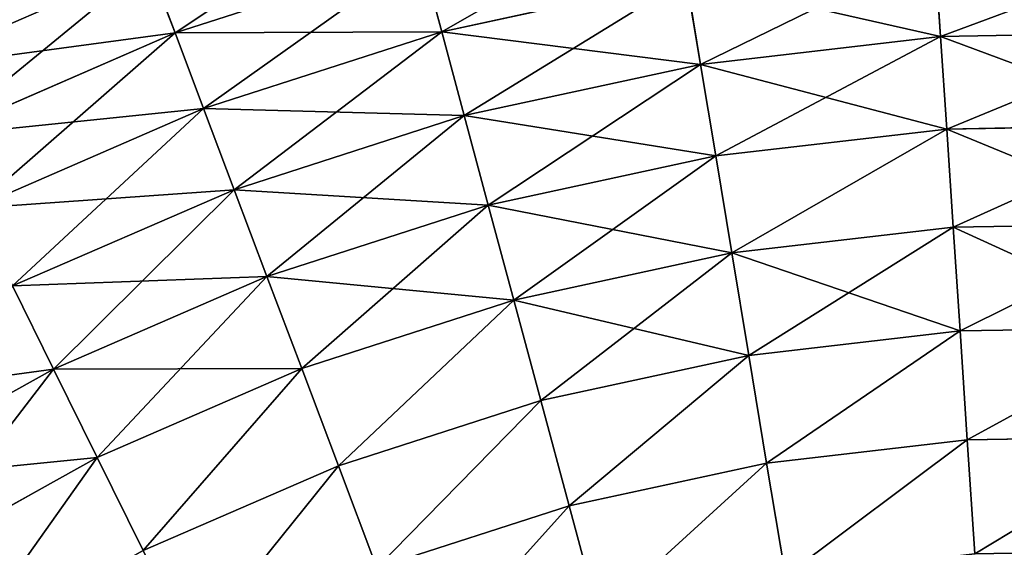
# Model space of a CAD drawing. Extents: x 5 to 965, y 4 to 104.
# Tile 377 of 656: x 468 to 484, y 85 to 94. Entities that reach past the tile are written whole.
import ezdxf

# ---------------------------------------------------------------- set-up
doc = ezdxf.new("R2010")
doc.units = 0
doc.layers.get('0').update_dxf_attribs({"color": 13, "linetype": 'CONTINUOUS'})

# ---------------------------------------------------------------- blocks, each defined once
blk = doc.blocks.new('COMPONENT_4')
for p, q in [((38.843, 91.382, 24.235), (34.838, 90.092, 24.235)), ((38.843, 91.382, 75.645), (34.838, 90.092, 75.645)), ((39.184, 90.113, 22.161), (38.843, 91.382, 24.235)), ((39.184, 90.113, 77.718), (38.843, 91.382, 75.645)), ((47.316, 90.035, 20.155), (47.222, 91.447, 22.161)), ((47.222, 91.447, 77.718), (47.316, 90.035, 79.725)), ((34.838, 90.092, 24.235), (34.411, 91.225, 26.37)), ((34.838, 90.092, 75.645), (34.411, 91.225, 73.51)), ((43.171, 90.977, 22.161), (39.184, 90.113, 22.161)), ((43.171, 90.977, 77.718), (39.184, 90.113, 77.718)), ((43.402, 89.581, 20.155), (43.171, 90.977, 22.161)), ((43.171, 90.977, 77.718), (43.402, 89.581, 79.725)), ((34.838, 90.092, 24.235), (30.979, 88.415, 24.235)), ((34.838, 90.092, 75.645), (30.979, 88.415, 75.645)), ((35.302, 88.862, 22.161), (34.838, 90.092, 24.235)), ((35.302, 88.862, 77.718), (34.838, 90.092, 75.645)), ((39.184, 90.113, 22.161), (35.302, 88.862, 22.161)), ((39.184, 90.113, 77.718), (35.302, 88.862, 77.718)), ((39.552, 88.747, 20.155), (39.184, 90.113, 22.161)), ((39.552, 88.747, 79.725), (39.184, 90.113, 77.718)), ((51.255, 90.103, 20.155), (47.316, 90.035, 20.155)), ((51.255, 90.103, 79.725), (47.316, 90.035, 79.725)), ((47.316, 90.035, 20.155), (43.402, 89.581, 20.155)), ((47.316, 90.035, 79.725), (43.402, 89.581, 79.725)), ((47.416, 88.527, 18.22), (47.316, 90.035, 20.155)), ((47.316, 90.035, 79.725), (47.416, 88.527, 81.659)), ((43.402, 89.581, 20.155), (39.552, 88.747, 20.155)), ((43.402, 89.581, 79.725), (39.552, 88.747, 79.725)), ((43.65, 88.09, 18.22), (43.402, 89.581, 20.155)), ((43.402, 89.581, 79.725), (43.65, 88.09, 81.659)), ((35.302, 88.862, 22.161), (31.561, 87.237, 22.161)), ((35.302, 88.862, 77.718), (31.561, 87.237, 77.718)), ((35.802, 87.538, 20.155), (35.302, 88.862, 22.161)), ((35.802, 87.538, 79.725), (35.302, 88.862, 77.718)), ((39.552, 88.747, 20.155), (35.802, 87.538, 20.155)), ((39.552, 88.747, 79.725), (35.802, 87.538, 79.725)), ((39.944, 87.287, 18.22), (39.552, 88.747, 20.155)), ((39.944, 87.287, 81.659), (39.552, 88.747, 79.725)), ((47.416, 88.527, 18.22), (43.65, 88.09, 18.22)), ((47.416, 88.527, 81.659), (43.65, 88.09, 81.659)), ((51.207, 88.592, 18.22), (47.416, 88.527, 18.22)), ((51.207, 88.592, 81.659), (47.416, 88.527, 81.659)), ((47.522, 86.925, 16.362), (47.416, 88.527, 18.22)), ((47.416, 88.527, 81.659), (47.522, 86.925, 83.518)), ((43.65, 88.09, 18.22), (39.944, 87.287, 18.22)), ((43.65, 88.09, 81.659), (39.944, 87.287, 81.659)), ((43.912, 86.507, 16.362), (43.65, 88.09, 18.22)), ((43.65, 88.09, 81.659), (43.912, 86.507, 83.518)), ((35.802, 87.538, 20.155), (32.188, 85.968, 20.155)), ((35.802, 87.538, 79.725), (32.188, 85.968, 79.725)), ((36.335, 86.124, 18.22), (35.802, 87.538, 20.155)), ((36.335, 86.124, 81.659), (35.802, 87.538, 79.725)), ((39.944, 87.287, 18.22), (36.335, 86.124, 18.22)), ((39.944, 87.287, 81.659), (36.335, 86.124, 81.659)), ((40.361, 85.737, 16.362), (39.944, 87.287, 18.22)), ((40.361, 85.737, 83.518), (39.944, 87.287, 81.659)), ((47.522, 86.925, 16.362), (43.912, 86.507, 16.362)), ((47.522, 86.925, 83.518), (43.912, 86.507, 83.518)), ((51.156, 86.988, 16.362), (47.522, 86.925, 16.362)), ((51.156, 86.988, 83.518), (47.522, 86.925, 83.518)), ((47.635, 85.235, 14.584), (47.522, 86.925, 16.362)), ((47.522, 86.925, 83.518), (47.635, 85.235, 85.295)), ((43.912, 86.507, 16.362), (40.361, 85.737, 16.362)), ((43.912, 86.507, 83.518), (40.361, 85.737, 83.518)), ((44.19, 84.836, 14.584), (43.912, 86.507, 16.362)), ((43.912, 86.507, 83.518), (44.19, 84.836, 85.295)), ((36.335, 86.124, 18.22), (32.858, 84.613, 18.22)), ((36.335, 86.124, 81.659), (32.858, 84.613, 81.659)), ((36.902, 84.622, 16.362), (36.335, 86.124, 18.22)), ((36.902, 84.622, 83.518), (36.335, 86.124, 81.659)), ((32.858, 84.613, 18.22), (32.188, 85.968, 20.155)), ((32.858, 84.613, 81.659), (32.188, 85.968, 79.725)), ((40.361, 85.737, 16.362), (36.902, 84.622, 16.362)), ((40.361, 85.737, 83.518), (36.902, 84.622, 83.518)), ((40.801, 84.101, 14.584), (40.361, 85.737, 16.362)), ((40.801, 84.101, 85.295), (40.361, 85.737, 83.518)), ((47.635, 85.235, 14.584), (44.19, 84.836, 14.584)), ((47.635, 85.235, 85.295), (44.19, 84.836, 85.295)), ((51.102, 85.294, 14.584), (47.635, 85.235, 14.584)), ((51.102, 85.294, 85.295), (47.635, 85.235, 85.295)), ((47.752, 83.459, 12.892), (47.635, 85.235, 14.584)), ((47.635, 85.235, 85.295), (47.752, 83.459, 86.987)), ((44.19, 84.836, 14.584), (40.801, 84.101, 14.584)), ((44.19, 84.836, 85.295), (40.801, 84.101, 85.295)), ((44.481, 83.08, 12.892), (44.19, 84.836, 14.584)), ((44.19, 84.836, 85.295), (44.481, 83.08, 86.987)), ((32.858, 84.613, 18.22), (29.545, 82.768, 18.22)), ((32.858, 84.613, 81.659), (29.545, 82.768, 81.659)), ((33.569, 83.174, 16.362), (32.858, 84.613, 18.22)), ((33.569, 83.174, 83.518), (32.858, 84.613, 81.659)), ((36.902, 84.622, 16.362), (33.569, 83.174, 16.362)), ((36.902, 84.622, 83.518), (33.569, 83.174, 83.518)), ((37.5, 83.037, 14.584), (36.902, 84.622, 16.362)), ((37.5, 83.037, 85.295), (36.902, 84.622, 83.518)), ((40.801, 84.101, 14.584), (37.5, 83.037, 14.584)), ((40.801, 84.101, 85.295), (37.5, 83.037, 85.295)), ((41.263, 82.382, 12.892), (40.801, 84.101, 14.584)), ((41.263, 82.382, 86.987), (40.801, 84.101, 85.295)), ((51.045, 83.516, 12.892), (47.752, 83.459, 12.892)), ((51.045, 83.516, 86.987), (47.752, 83.459, 86.987)), ((47.752, 83.459, 12.892), (44.481, 83.08, 12.892)), ((47.752, 83.459, 86.987), (44.481, 83.08, 86.987)), ((47.876, 81.603, 11.289), (47.752, 83.459, 12.892)), ((47.752, 83.459, 86.987), (47.876, 81.603, 88.59)), ((33.569, 83.174, 16.362), (30.394, 81.406, 16.362)), ((33.569, 83.174, 83.518), (30.394, 81.406, 83.518)), ((34.319, 81.655, 14.584), (33.569, 83.174, 16.362)), ((34.319, 81.655, 85.295), (33.569, 83.174, 83.518)), ((37.5, 83.037, 14.584), (34.319, 81.655, 14.584)), ((37.5, 83.037, 85.295), (34.319, 81.655, 85.295)), ((38.128, 81.372, 12.892), (37.5, 83.037, 14.584)), ((38.128, 81.372, 86.987), (37.5, 83.037, 85.295)), ((44.481, 83.08, 12.892), (41.263, 82.382, 12.892)), ((44.481, 83.08, 86.987), (41.263, 82.382, 86.987)), ((44.786, 81.245, 11.289), (44.481, 83.08, 12.892)), ((44.481, 83.08, 86.987), (44.786, 81.245, 88.59)), ((41.263, 82.382, 12.892), (38.128, 81.372, 12.892)), ((41.263, 82.382, 86.987), (38.128, 81.372, 86.987)), ((41.746, 80.585, 11.289), (41.263, 82.382, 12.892)), ((41.746, 80.585, 88.59), (41.263, 82.382, 86.987))]:
    blk.add_line(p, q)
mesh = blk.add_polyface()
corners = [(34.411, 91.225, 26.37), (38.843, 91.382, 24.235), (34.838, 90.092, 24.235), (38.529, 92.552, 26.37)]
mesh.append_faces([[corners[k] for k in face] for face in [(0, 1, 2), (1, 0, 3)]], dxfattribs={"vtx0": -1})
mesh = blk.add_polyface()
corners = [(34.838, 90.092, 75.645), (38.529, 92.552, 73.51), (34.411, 91.225, 73.51), (38.843, 91.382, 75.645)]
mesh.append_faces([[corners[k] for k in face] for face in [(0, 1, 2), (1, 0, 3)]], dxfattribs={"vtx0": -1})
mesh = blk.add_polyface()
corners = [(29.953, 90.491, 28.562), (34.411, 91.225, 26.37), (30.442, 89.501, 26.37), (34.021, 92.259, 28.562)]
mesh.append_faces([[corners[k] for k in face] for face in [(0, 1, 2), (1, 0, 3)]], dxfattribs={"vtx0": -1})
mesh = blk.add_polyface()
corners = [(30.442, 89.501, 73.51), (34.021, 92.259, 71.318), (29.953, 90.491, 71.318), (34.411, 91.225, 73.51)]
mesh.append_faces([[corners[k] for k in face] for face in [(0, 1, 2), (1, 0, 3)]], dxfattribs={"vtx0": -1})
mesh = blk.add_polyface()
corners = [(38.843, 91.382, 24.235), (43.171, 90.977, 22.161), (39.184, 90.113, 22.161), (42.955, 92.274, 24.235)]
mesh.append_faces([[corners[k] for k in face] for face in [(0, 1, 2), (1, 0, 3)]], dxfattribs={"vtx0": -1})
mesh = blk.add_polyface()
corners = [(39.184, 90.113, 77.718), (42.955, 92.274, 75.645), (38.843, 91.382, 75.645), (43.171, 90.977, 77.718)]
mesh.append_faces([[corners[k] for k in face] for face in [(0, 1, 2), (1, 0, 3)]], dxfattribs={"vtx0": -1})
mesh = blk.add_polyface()
corners = [(47.222, 91.447, 22.161), (51.255, 90.103, 20.155), (47.316, 90.035, 20.155), (51.301, 91.517, 22.161)]
mesh.append_faces([[corners[k] for k in face] for face in [(0, 1, 2), (1, 0, 3)]], dxfattribs={"vtx0": -1})
mesh = blk.add_polyface()
corners = [(47.316, 90.035, 79.725), (51.301, 91.517, 77.718), (47.222, 91.447, 77.718), (51.255, 90.103, 79.725)]
mesh.append_faces([[corners[k] for k in face] for face in [(0, 1, 2), (1, 0, 3)]], dxfattribs={"vtx0": -1})
mesh = blk.add_polyface()
corners = [(34.838, 90.092, 24.235), (39.184, 90.113, 22.161), (35.302, 88.862, 22.161), (38.843, 91.382, 24.235)]
mesh.append_faces([[corners[k] for k in face] for face in [(0, 1, 2), (1, 0, 3)]], dxfattribs={"vtx0": -1})
mesh = blk.add_polyface()
corners = [(35.302, 88.862, 77.718), (38.843, 91.382, 75.645), (34.838, 90.092, 75.645), (39.184, 90.113, 77.718)]
mesh.append_faces([[corners[k] for k in face] for face in [(0, 1, 2), (1, 0, 3)]], dxfattribs={"vtx0": -1})
mesh = blk.add_polyface()
corners = [(43.171, 90.977, 22.161), (47.316, 90.035, 20.155), (43.402, 89.581, 20.155), (47.222, 91.447, 22.161)]
mesh.append_faces([[corners[k] for k in face] for face in [(0, 1, 2), (1, 0, 3)]], dxfattribs={"vtx0": -1})
mesh = blk.add_polyface()
corners = [(43.402, 89.581, 79.725), (47.222, 91.447, 77.718), (43.171, 90.977, 77.718), (47.316, 90.035, 79.725)]
mesh.append_faces([[corners[k] for k in face] for face in [(0, 1, 2), (1, 0, 3)]], dxfattribs={"vtx0": -1})
mesh = blk.add_polyface()
corners = [(30.442, 89.501, 26.37), (34.838, 90.092, 24.235), (30.979, 88.415, 24.235), (34.411, 91.225, 26.37)]
mesh.append_faces([[corners[k] for k in face] for face in [(0, 1, 2), (1, 0, 3)]], dxfattribs={"vtx0": -1})
mesh = blk.add_polyface()
corners = [(30.979, 88.415, 75.645), (34.411, 91.225, 73.51), (30.442, 89.501, 73.51), (34.838, 90.092, 75.645)]
mesh.append_faces([[corners[k] for k in face] for face in [(0, 1, 2), (1, 0, 3)]], dxfattribs={"vtx0": -1})
mesh = blk.add_polyface()
corners = [(39.184, 90.113, 22.161), (43.402, 89.581, 20.155), (39.552, 88.747, 20.155), (43.171, 90.977, 22.161)]
mesh.append_faces([[corners[k] for k in face] for face in [(0, 1, 2), (1, 0, 3)]], dxfattribs={"vtx0": -1})
mesh = blk.add_polyface()
corners = [(39.552, 88.747, 79.725), (43.171, 90.977, 77.718), (39.184, 90.113, 77.718), (43.402, 89.581, 79.725)]
mesh.append_faces([[corners[k] for k in face] for face in [(0, 1, 2), (1, 0, 3)]], dxfattribs={"vtx0": -1})
mesh = blk.add_polyface()
corners = [(30.979, 88.415, 24.235), (35.302, 88.862, 22.161), (31.561, 87.237, 22.161), (34.838, 90.092, 24.235)]
mesh.append_faces([[corners[k] for k in face] for face in [(0, 1, 2), (1, 0, 3)]], dxfattribs={"vtx0": -1})
mesh = blk.add_polyface()
corners = [(31.561, 87.237, 77.718), (34.838, 90.092, 75.645), (30.979, 88.415, 75.645), (35.302, 88.862, 77.718)]
mesh.append_faces([[corners[k] for k in face] for face in [(0, 1, 2), (1, 0, 3)]], dxfattribs={"vtx0": -1})
mesh = blk.add_polyface()
corners = [(35.302, 88.862, 22.161), (39.552, 88.747, 20.155), (35.802, 87.538, 20.155), (39.184, 90.113, 22.161)]
mesh.append_faces([[corners[k] for k in face] for face in [(0, 1, 2), (1, 0, 3)]], dxfattribs={"vtx0": -1})
mesh = blk.add_polyface()
corners = [(35.802, 87.538, 79.725), (39.184, 90.113, 77.718), (35.302, 88.862, 77.718), (39.552, 88.747, 79.725)]
mesh.append_faces([[corners[k] for k in face] for face in [(0, 1, 2), (1, 0, 3)]], dxfattribs={"vtx0": -1})
mesh = blk.add_polyface()
corners = [(47.316, 90.035, 20.155), (51.207, 88.592, 18.22), (47.416, 88.527, 18.22), (51.255, 90.103, 20.155)]
mesh.append_faces([[corners[k] for k in face] for face in [(0, 1, 2), (1, 0, 3)]], dxfattribs={"vtx0": -1})
mesh = blk.add_polyface()
corners = [(47.416, 88.527, 81.659), (51.255, 90.103, 79.725), (47.316, 90.035, 79.725), (51.207, 88.592, 81.659)]
mesh.append_faces([[corners[k] for k in face] for face in [(0, 1, 2), (1, 0, 3)]], dxfattribs={"vtx0": -1})
mesh = blk.add_polyface()
corners = [(43.402, 89.581, 20.155), (47.416, 88.527, 18.22), (43.65, 88.09, 18.22), (47.316, 90.035, 20.155)]
mesh.append_faces([[corners[k] for k in face] for face in [(0, 1, 2), (1, 0, 3)]], dxfattribs={"vtx0": -1})
mesh = blk.add_polyface()
corners = [(43.65, 88.09, 81.659), (47.316, 90.035, 79.725), (43.402, 89.581, 79.725), (47.416, 88.527, 81.659)]
mesh.append_faces([[corners[k] for k in face] for face in [(0, 1, 2), (1, 0, 3)]], dxfattribs={"vtx0": -1})
mesh = blk.add_polyface()
corners = [(39.552, 88.747, 20.155), (43.65, 88.09, 18.22), (39.944, 87.287, 18.22), (43.402, 89.581, 20.155)]
mesh.append_faces([[corners[k] for k in face] for face in [(0, 1, 2), (1, 0, 3)]], dxfattribs={"vtx0": -1})
mesh = blk.add_polyface()
corners = [(39.944, 87.287, 81.659), (43.402, 89.581, 79.725), (39.552, 88.747, 79.725), (43.65, 88.09, 81.659)]
mesh.append_faces([[corners[k] for k in face] for face in [(0, 1, 2), (1, 0, 3)]], dxfattribs={"vtx0": -1})
mesh = blk.add_polyface()
corners = [(31.561, 87.237, 22.161), (35.802, 87.538, 20.155), (32.188, 85.968, 20.155), (35.302, 88.862, 22.161)]
mesh.append_faces([[corners[k] for k in face] for face in [(0, 1, 2), (1, 0, 3)]], dxfattribs={"vtx0": -1})
mesh = blk.add_polyface()
corners = [(32.188, 85.968, 79.725), (35.302, 88.862, 77.718), (31.561, 87.237, 77.718), (35.802, 87.538, 79.725)]
mesh.append_faces([[corners[k] for k in face] for face in [(0, 1, 2), (1, 0, 3)]], dxfattribs={"vtx0": -1})
mesh = blk.add_polyface()
corners = [(35.802, 87.538, 20.155), (39.944, 87.287, 18.22), (36.335, 86.124, 18.22), (39.552, 88.747, 20.155)]
mesh.append_faces([[corners[k] for k in face] for face in [(0, 1, 2), (1, 0, 3)]], dxfattribs={"vtx0": -1})
mesh = blk.add_polyface()
corners = [(36.335, 86.124, 81.659), (39.552, 88.747, 79.725), (35.802, 87.538, 79.725), (39.944, 87.287, 81.659)]
mesh.append_faces([[corners[k] for k in face] for face in [(0, 1, 2), (1, 0, 3)]], dxfattribs={"vtx0": -1})
mesh = blk.add_polyface()
corners = [(43.912, 86.507, 16.362), (47.416, 88.527, 18.22), (47.522, 86.925, 16.362), (43.65, 88.09, 18.22)]
mesh.append_faces([[corners[k] for k in face] for face in [(0, 1, 2), (1, 0, 3)]], dxfattribs={"vtx0": -1})
mesh = blk.add_polyface()
corners = [(43.912, 86.507, 83.518), (47.416, 88.527, 81.659), (43.65, 88.09, 81.659), (47.522, 86.925, 83.518)]
mesh.append_faces([[corners[k] for k in face] for face in [(0, 1, 2), (1, 0, 3)]], dxfattribs={"vtx0": -1})
mesh = blk.add_polyface()
corners = [(47.416, 88.527, 18.22), (51.156, 86.988, 16.362), (47.522, 86.925, 16.362), (51.207, 88.592, 18.22)]
mesh.append_faces([[corners[k] for k in face] for face in [(0, 1, 2), (1, 0, 3)]], dxfattribs={"vtx0": -1})
mesh = blk.add_polyface()
corners = [(47.522, 86.925, 83.518), (51.207, 88.592, 81.659), (47.416, 88.527, 81.659), (51.156, 86.988, 83.518)]
mesh.append_faces([[corners[k] for k in face] for face in [(0, 1, 2), (1, 0, 3)]], dxfattribs={"vtx0": -1})
mesh = blk.add_polyface()
corners = [(39.944, 87.287, 18.22), (43.912, 86.507, 16.362), (40.361, 85.737, 16.362), (43.65, 88.09, 18.22)]
mesh.append_faces([[corners[k] for k in face] for face in [(0, 1, 2), (1, 0, 3)]], dxfattribs={"vtx0": -1})
mesh = blk.add_polyface()
corners = [(40.361, 85.737, 83.518), (43.65, 88.09, 81.659), (39.944, 87.287, 81.659), (43.912, 86.507, 83.518)]
mesh.append_faces([[corners[k] for k in face] for face in [(0, 1, 2), (1, 0, 3)]], dxfattribs={"vtx0": -1})
mesh = blk.add_polyface()
corners = [(32.188, 85.968, 20.155), (36.335, 86.124, 18.22), (32.858, 84.613, 18.22), (35.802, 87.538, 20.155)]
mesh.append_faces([[corners[k] for k in face] for face in [(0, 1, 2), (1, 0, 3)]], dxfattribs={"vtx0": -1})
mesh = blk.add_polyface()
corners = [(32.858, 84.613, 81.659), (35.802, 87.538, 79.725), (32.188, 85.968, 79.725), (36.335, 86.124, 81.659)]
mesh.append_faces([[corners[k] for k in face] for face in [(0, 1, 2), (1, 0, 3)]], dxfattribs={"vtx0": -1})
mesh = blk.add_polyface()
corners = [(36.335, 86.124, 18.22), (40.361, 85.737, 16.362), (36.902, 84.622, 16.362), (39.944, 87.287, 18.22)]
mesh.append_faces([[corners[k] for k in face] for face in [(0, 1, 2), (1, 0, 3)]], dxfattribs={"vtx0": -1})
mesh = blk.add_polyface()
corners = [(36.902, 84.622, 83.518), (39.944, 87.287, 81.659), (36.335, 86.124, 81.659), (40.361, 85.737, 83.518)]
mesh.append_faces([[corners[k] for k in face] for face in [(0, 1, 2), (1, 0, 3)]], dxfattribs={"vtx0": -1})
mesh = blk.add_polyface()
corners = [(43.912, 86.507, 16.362), (47.635, 85.235, 14.584), (44.19, 84.836, 14.584), (47.522, 86.925, 16.362)]
mesh.append_faces([[corners[k] for k in face] for face in [(0, 1, 2), (1, 0, 3)]], dxfattribs={"vtx0": -1})
mesh = blk.add_polyface()
corners = [(44.19, 84.836, 85.295), (47.522, 86.925, 83.518), (43.912, 86.507, 83.518), (47.635, 85.235, 85.295)]
mesh.append_faces([[corners[k] for k in face] for face in [(0, 1, 2), (1, 0, 3)]], dxfattribs={"vtx0": -1})
mesh = blk.add_polyface()
corners = [(47.522, 86.925, 16.362), (51.102, 85.294, 14.584), (47.635, 85.235, 14.584), (51.156, 86.988, 16.362)]
mesh.append_faces([[corners[k] for k in face] for face in [(0, 1, 2), (1, 0, 3)]], dxfattribs={"vtx0": -1})
mesh = blk.add_polyface()
corners = [(47.635, 85.235, 85.295), (51.156, 86.988, 83.518), (47.522, 86.925, 83.518), (51.102, 85.294, 85.295)]
mesh.append_faces([[corners[k] for k in face] for face in [(0, 1, 2), (1, 0, 3)]], dxfattribs={"vtx0": -1})
mesh = blk.add_polyface()
corners = [(40.361, 85.737, 16.362), (44.19, 84.836, 14.584), (40.801, 84.101, 14.584), (43.912, 86.507, 16.362)]
mesh.append_faces([[corners[k] for k in face] for face in [(0, 1, 2), (1, 0, 3)]], dxfattribs={"vtx0": -1})
mesh = blk.add_polyface()
corners = [(40.801, 84.101, 85.295), (43.912, 86.507, 83.518), (40.361, 85.737, 83.518), (44.19, 84.836, 85.295)]
mesh.append_faces([[corners[k] for k in face] for face in [(0, 1, 2), (1, 0, 3)]], dxfattribs={"vtx0": -1})
mesh = blk.add_polyface()
corners = [(32.858, 84.613, 18.22), (36.902, 84.622, 16.362), (33.569, 83.174, 16.362), (36.335, 86.124, 18.22)]
mesh.append_faces([[corners[k] for k in face] for face in [(0, 1, 2), (1, 0, 3)]], dxfattribs={"vtx0": -1})
mesh = blk.add_polyface()
corners = [(33.569, 83.174, 83.518), (36.335, 86.124, 81.659), (32.858, 84.613, 81.659), (36.902, 84.622, 83.518)]
mesh.append_faces([[corners[k] for k in face] for face in [(0, 1, 2), (1, 0, 3)]], dxfattribs={"vtx0": -1})
mesh = blk.add_polyface()
corners = [(28.746, 84.051, 20.155), (32.858, 84.613, 18.22), (29.545, 82.768, 18.22), (32.188, 85.968, 20.155)]
mesh.append_faces([[corners[k] for k in face] for face in [(0, 1, 2), (1, 0, 3)]], dxfattribs={"vtx0": -1})
mesh = blk.add_polyface()
corners = [(29.545, 82.768, 81.659), (32.188, 85.968, 79.725), (28.746, 84.051, 79.725), (32.858, 84.613, 81.659)]
mesh.append_faces([[corners[k] for k in face] for face in [(0, 1, 2), (1, 0, 3)]], dxfattribs={"vtx0": -1})
mesh = blk.add_polyface()
corners = [(40.361, 85.737, 16.362), (37.5, 83.037, 14.584), (36.902, 84.622, 16.362), (40.801, 84.101, 14.584)]
mesh.append_faces([[corners[k] for k in face] for face in [(0, 1, 2), (1, 0, 3)]], dxfattribs={"vtx0": -1})
mesh = blk.add_polyface()
corners = [(37.5, 83.037, 85.295), (40.361, 85.737, 83.518), (36.902, 84.622, 83.518), (40.801, 84.101, 85.295)]
mesh.append_faces([[corners[k] for k in face] for face in [(0, 1, 2), (1, 0, 3)]], dxfattribs={"vtx0": -1})
mesh = blk.add_polyface()
corners = [(47.635, 85.235, 14.584), (44.481, 83.08, 12.892), (44.19, 84.836, 14.584), (47.752, 83.459, 12.892)]
mesh.append_faces([[corners[k] for k in face] for face in [(0, 1, 2), (1, 0, 3)]], dxfattribs={"vtx0": -1})
mesh = blk.add_polyface()
corners = [(44.481, 83.08, 86.987), (47.635, 85.235, 85.295), (44.19, 84.836, 85.295), (47.752, 83.459, 86.987)]
mesh.append_faces([[corners[k] for k in face] for face in [(0, 1, 2), (1, 0, 3)]], dxfattribs={"vtx0": -1})
mesh = blk.add_polyface()
corners = [(51.102, 85.294, 14.584), (47.752, 83.459, 12.892), (47.635, 85.235, 14.584), (51.045, 83.516, 12.892)]
mesh.append_faces([[corners[k] for k in face] for face in [(0, 1, 2), (1, 0, 3)]], dxfattribs={"vtx0": -1})
mesh = blk.add_polyface()
corners = [(47.752, 83.459, 86.987), (51.102, 85.294, 85.295), (47.635, 85.235, 85.295), (51.045, 83.516, 86.987)]
mesh.append_faces([[corners[k] for k in face] for face in [(0, 1, 2), (1, 0, 3)]], dxfattribs={"vtx0": -1})
mesh = blk.add_polyface()
corners = [(44.19, 84.836, 14.584), (41.263, 82.382, 12.892), (40.801, 84.101, 14.584), (44.481, 83.08, 12.892)]
mesh.append_faces([[corners[k] for k in face] for face in [(0, 1, 2), (1, 0, 3)]], dxfattribs={"vtx0": -1})
mesh = blk.add_polyface()
corners = [(41.263, 82.382, 86.987), (44.19, 84.836, 85.295), (40.801, 84.101, 85.295), (44.481, 83.08, 86.987)]
mesh.append_faces([[corners[k] for k in face] for face in [(0, 1, 2), (1, 0, 3)]], dxfattribs={"vtx0": -1})
mesh = blk.add_polyface()
corners = [(29.545, 82.768, 18.22), (33.569, 83.174, 16.362), (30.394, 81.406, 16.362), (32.858, 84.613, 18.22)]
mesh.append_faces([[corners[k] for k in face] for face in [(0, 1, 2), (1, 0, 3)]], dxfattribs={"vtx0": -1})
mesh = blk.add_polyface()
corners = [(30.394, 81.406, 83.518), (32.858, 84.613, 81.659), (29.545, 82.768, 81.659), (33.569, 83.174, 83.518)]
mesh.append_faces([[corners[k] for k in face] for face in [(0, 1, 2), (1, 0, 3)]], dxfattribs={"vtx0": -1})
mesh = blk.add_polyface()
corners = [(36.902, 84.622, 16.362), (34.319, 81.655, 14.584), (33.569, 83.174, 16.362), (37.5, 83.037, 14.584)]
mesh.append_faces([[corners[k] for k in face] for face in [(0, 1, 2), (1, 0, 3)]], dxfattribs={"vtx0": -1})
mesh = blk.add_polyface()
corners = [(34.319, 81.655, 85.295), (36.902, 84.622, 83.518), (33.569, 83.174, 83.518), (37.5, 83.037, 85.295)]
mesh.append_faces([[corners[k] for k in face] for face in [(0, 1, 2), (1, 0, 3)]], dxfattribs={"vtx0": -1})
mesh = blk.add_polyface()
corners = [(40.801, 84.101, 14.584), (38.128, 81.372, 12.892), (37.5, 83.037, 14.584), (41.263, 82.382, 12.892)]
mesh.append_faces([[corners[k] for k in face] for face in [(0, 1, 2), (1, 0, 3)]], dxfattribs={"vtx0": -1})
mesh = blk.add_polyface()
corners = [(38.128, 81.372, 86.987), (40.801, 84.101, 85.295), (37.5, 83.037, 85.295), (41.263, 82.382, 86.987)]
mesh.append_faces([[corners[k] for k in face] for face in [(0, 1, 2), (1, 0, 3)]], dxfattribs={"vtx0": -1})
mesh = blk.add_polyface()
corners = [(51.045, 83.516, 12.892), (47.876, 81.603, 11.289), (47.752, 83.459, 12.892), (50.986, 81.656, 11.289)]
mesh.append_faces([[corners[k] for k in face] for face in [(0, 1, 2), (1, 0, 3)]], dxfattribs={"vtx0": -1})
mesh = blk.add_polyface()
corners = [(47.876, 81.603, 88.59), (51.045, 83.516, 86.987), (47.752, 83.459, 86.987), (50.986, 81.656, 88.59)]
mesh.append_faces([[corners[k] for k in face] for face in [(0, 1, 2), (1, 0, 3)]], dxfattribs={"vtx0": -1})
mesh = blk.add_polyface()
corners = [(47.752, 83.459, 12.892), (44.786, 81.245, 11.289), (44.481, 83.08, 12.892), (47.876, 81.603, 11.289)]
mesh.append_faces([[corners[k] for k in face] for face in [(0, 1, 2), (1, 0, 3)]], dxfattribs={"vtx0": -1})
mesh = blk.add_polyface()
corners = [(44.786, 81.245, 88.59), (47.752, 83.459, 86.987), (44.481, 83.08, 86.987), (47.876, 81.603, 88.59)]
mesh.append_faces([[corners[k] for k in face] for face in [(0, 1, 2), (1, 0, 3)]], dxfattribs={"vtx0": -1})
mesh = blk.add_polyface()
corners = [(33.569, 83.174, 16.362), (31.289, 79.968, 14.584), (30.394, 81.406, 16.362), (34.319, 81.655, 14.584)]
mesh.append_faces([[corners[k] for k in face] for face in [(0, 1, 2), (1, 0, 3)]], dxfattribs={"vtx0": -1})
mesh = blk.add_polyface()
corners = [(31.289, 79.968, 85.295), (33.569, 83.174, 83.518), (30.394, 81.406, 83.518), (34.319, 81.655, 85.295)]
mesh.append_faces([[corners[k] for k in face] for face in [(0, 1, 2), (1, 0, 3)]], dxfattribs={"vtx0": -1})
mesh = blk.add_polyface()
corners = [(37.5, 83.037, 14.584), (35.108, 80.06, 12.892), (34.319, 81.655, 14.584), (38.128, 81.372, 12.892)]
mesh.append_faces([[corners[k] for k in face] for face in [(0, 1, 2), (1, 0, 3)]], dxfattribs={"vtx0": -1})
mesh = blk.add_polyface()
corners = [(35.108, 80.06, 86.987), (37.5, 83.037, 85.295), (34.319, 81.655, 85.295), (38.128, 81.372, 86.987)]
mesh.append_faces([[corners[k] for k in face] for face in [(0, 1, 2), (1, 0, 3)]], dxfattribs={"vtx0": -1})
mesh = blk.add_polyface()
corners = [(44.481, 83.08, 12.892), (41.746, 80.585, 11.289), (41.263, 82.382, 12.892), (44.786, 81.245, 11.289)]
mesh.append_faces([[corners[k] for k in face] for face in [(0, 1, 2), (1, 0, 3)]], dxfattribs={"vtx0": -1})
mesh = blk.add_polyface()
corners = [(41.746, 80.585, 88.59), (44.481, 83.08, 86.987), (41.263, 82.382, 86.987), (44.786, 81.245, 88.59)]
mesh.append_faces([[corners[k] for k in face] for face in [(0, 1, 2), (1, 0, 3)]], dxfattribs={"vtx0": -1})
mesh = blk.add_polyface()
corners = [(41.263, 82.382, 12.892), (38.785, 79.631, 11.289), (38.128, 81.372, 12.892), (41.746, 80.585, 11.289)]
mesh.append_faces([[corners[k] for k in face] for face in [(0, 1, 2), (1, 0, 3)]], dxfattribs={"vtx0": -1})
mesh = blk.add_polyface()
corners = [(38.785, 79.631, 88.59), (41.263, 82.382, 86.987), (38.128, 81.372, 86.987), (41.746, 80.585, 88.59)]
mesh.append_faces([[corners[k] for k in face] for face in [(0, 1, 2), (1, 0, 3)]], dxfattribs={"vtx0": -1})
blk = doc.blocks.new('COMPONENT_5')
blk.add_blockref('COMPONENT_4', (0, 0))
blk = doc.blocks.new('GROUP_9')
blk.add_blockref('COMPONENT_5', (350, 0))
blk = doc.blocks.new('GROUP_14')
blk.add_blockref('GROUP_9', (79.918, 0))

msp = doc.modelspace()

# ---------------------------------------------------------------- block references
msp.add_blockref('GROUP_14', (5.361, 3.573, 2.908))

doc.saveas('drawing.dxf')
